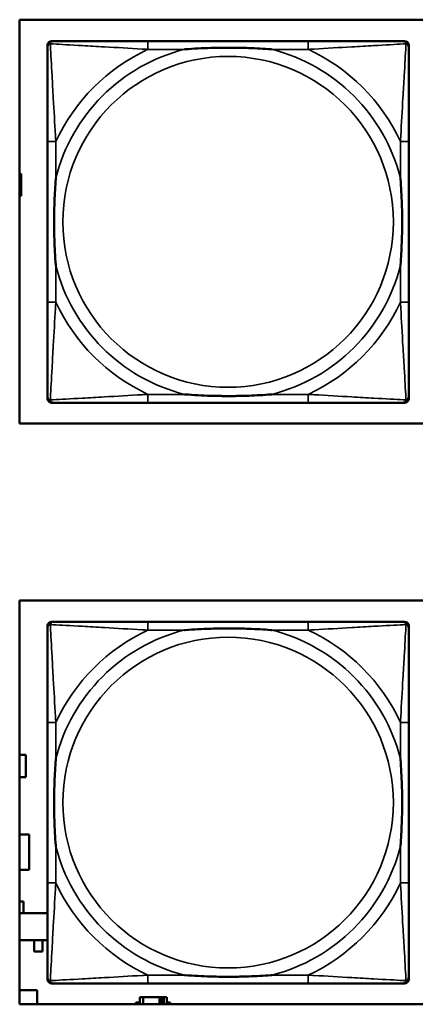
# Model space of a CAD drawing. Header units: inches. Extents: x 1.9 to 64.4, y 1.6 to 69.2.
# Tile 275 of 328: x 49.751 to 50.501, y 50.532 to 52.397. Entities that reach past the tile are written whole.
import ezdxf

# ---------------------------------------------------------------- set-up
doc = ezdxf.new("R2010")
doc.units = ezdxf.units.IN
doc.header["$MEASUREMENT"] = 0
doc.layers.add('Visible (ANSI)', color=7, linetype='Continuous', lineweight=50)
doc.layers.add('Visible Narrow (ANSI)', color=7, linetype='Continuous', lineweight=35)

msp = doc.modelspace()

# ---------------------------------------------------------------- linework, layer by layer
at = {"layer": 'Visible (ANSI)'}
for p, q in [((49.7505, 51.6318), (49.7505, 52.3968)), ((49.7505, 52.3968), (51.9556, 52.3968)), ((49.8112, 52.3564), (49.8151, 52.3564)), ((50.2978, 52.3564), (49.9938, 52.3564)), ((50.4765, 52.3564), (50.4804, 52.3564)), ((49.8033, 51.6792), (49.8033, 52.3485)), ((50.4883, 52.3485), (50.4883, 52.3446)), ((49.8033, 52.1658), (49.8033, 51.8619)), ((50.4883, 51.8619), (50.4883, 52.1658)), ((49.7505, 52.1051), (49.7531, 52.1051)), ((49.7531, 52.1051), (49.7531, 52.0631)), ((49.7531, 52.0631), (49.7505, 52.0631)), ((50.4883, 51.6831), (50.4883, 51.6792)), ((50.4804, 51.6713), (49.8112, 51.6713)), ((49.9938, 51.6713), (50.2978, 51.6713)), ((51.9556, 51.6318), (49.7505, 51.6318)), ((49.7505, 50.5318), (49.7505, 51.2968)), ((49.7505, 51.2968), (51.9556, 51.2968)), ((49.8112, 51.2564), (49.8151, 51.2564)), ((50.2978, 51.2564), (49.9938, 51.2564)), ((50.4765, 51.2564), (50.4804, 51.2564)), ((49.8033, 50.5792), (49.8033, 51.2485)), ((50.4883, 51.2485), (50.4883, 51.2446)), ((49.8033, 51.0658), (49.8033, 50.7619)), ((50.4883, 50.7619), (50.4883, 51.0658)), ((49.7505, 51.0041), (49.7621, 51.0041)), ((49.7621, 51.0041), (49.7621, 50.9621)), ((49.7621, 50.9621), (49.7505, 50.9621)), ((49.7505, 50.8536), (49.7686, 50.8536)), ((49.7686, 50.8536), (49.7686, 50.7866)), ((49.7686, 50.7866), (49.7505, 50.7866)), ((49.7505, 50.7264), (49.758, 50.7264)), ((49.758, 50.7264), (49.758, 50.7047)), ((49.7505, 50.7047), (49.8033, 50.7047)), ((49.8033, 50.6535), (49.7505, 50.6535)), ((49.7782, 50.6319), (49.7782, 50.6535)), ((49.794, 50.6535), (49.794, 50.6319)), ((49.794, 50.6319), (49.7782, 50.6319)), ((50.4883, 50.5831), (50.4883, 50.5792)), ((50.4804, 50.5713), (49.8112, 50.5713)), ((49.9938, 50.5713), (50.2978, 50.5713)), ((49.7505, 50.5586), (49.7836, 50.5586)), ((49.7836, 50.5586), (49.7836, 50.5318)), ((49.9844, 50.5456), (49.9786, 50.5456)), ((49.9786, 50.5456), (49.9786, 50.5318)), ((49.9844, 50.5456), (50.0157, 50.5456)), ((49.9844, 50.5318), (49.9844, 50.5456)), ((50.0157, 50.5318), (50.0157, 50.5456)), ((50.0157, 50.5456), (50.0198, 50.5456)), ((50.0198, 50.5456), (50.0198, 50.5318)), ((50.0198, 50.5456), (50.0237, 50.5456)), ((50.0296, 50.5456), (50.0237, 50.5456)), ((50.0237, 50.5456), (50.0237, 50.5318)), ((50.0296, 50.5318), (50.0296, 50.5456)), ((51.9556, 50.5318), (49.7505, 50.5318)), ((49.9705, 50.5318), (49.9705, 50.5351)), ((49.9705, 50.5351), (49.9786, 50.5351)), ((50.0296, 50.5351), (50.0361, 50.5351)), ((50.0361, 50.5351), (50.0361, 50.5318))]:
    msp.add_line(p, q, dxfattribs=at)
for centre, radius, start, end in [((49.8112, 52.3485), 0.00787, 90, 180), ((49.8151, 52.3446), 0.0118, 90, 180), ((50.4765, 52.3446), 0.0118, 0, 90), ((50.4804, 52.3485), 0.00787, 0, 90), ((49.8151, 51.6831), 0.0118, 180, 270), ((50.4765, 51.6831), 0.0118, 270, 360), ((49.8112, 51.6792), 0.00787, 180, 270), ((50.4804, 51.6792), 0.00787, 270, 0), ((49.8112, 51.2485), 0.00787, 90, 180), ((49.8151, 51.2446), 0.0118, 90, 180), ((50.4765, 51.2446), 0.0118, 0, 90), ((50.4804, 51.2485), 0.00787, 0, 90), ((49.8151, 50.5831), 0.0118, 180, 270), ((50.4765, 50.5831), 0.0118, 270, 360), ((49.8112, 50.5792), 0.00787, 180, 270), ((50.4804, 50.5792), 0.00787, 270, 0)]:
    msp.add_arc(centre, radius, start, end, dxfattribs=at)
for points, knots in [([(49.9938, 52.3564), (49.9903, 52.3564), (49.9867, 52.3564), (49.9831, 52.3564), (49.9499, 52.3564), (49.9162, 52.3564), (49.8853, 52.3564), (49.8584, 52.3564), (49.8328, 52.3564), (49.8194, 52.3564), (49.8178, 52.3564), (49.8163, 52.3564), (49.8151, 52.3564)], [0, 0, 0, 0, 0.0272471, 0.0272471, 0.0272471, 0.2790553, 0.2790553, 0.2790553, 0.4988354, 0.4988354, 0.4988354, 0.5252205, 0.5252205, 0.5252205, 0.5252205]), ([(50.4765, 52.3564), (50.4616, 52.3564), (50.42, 52.3564), (50.3794, 52.3564), (50.3528, 52.3564), (50.325, 52.3564), (50.2978, 52.3564)], [-0.5252205, -0.5252205, -0.5252205, -0.5252205, -0.20743, -0.20743, -0.20743, 0, 0, 0, 0]), ([(49.8033, 52.3446), (49.8033, 52.3297), (49.8033, 52.2881), (49.8033, 52.2474), (49.8033, 52.2209), (49.8033, 52.193), (49.8033, 52.1658)], [-0.5252205, -0.5252205, -0.5252205, -0.5252205, -0.20743, -0.20743, -0.20743, 0, 0, 0, 0]), ([(50.0631, 52.3406), (50.0635, 52.3407), (50.0639, 52.3407), (50.0804, 52.3419), (50.0965, 52.3428), (50.1195, 52.3435), (50.1262, 52.3436), (50.1353, 52.3437), (50.1378, 52.3438), (50.1419, 52.3438), (50.1435, 52.3438), (50.1466, 52.3438), (50.1481, 52.3438), (50.1517, 52.3438), (50.1538, 52.3438), (50.1599, 52.3437), (50.1641, 52.3437), (50.1738, 52.3434), (50.1794, 52.3433), (50.1992, 52.3426), (50.2132, 52.3418), (50.2277, 52.3407), (50.2281, 52.3407), (50.2286, 52.3406)], [-0.416114, -0.416114, -0.416114, -0.416114, -0.4127691, -0.4127691, -0.2896446, -0.2896446, -0.2388934, -0.2388934, -0.2201881, -0.2201881, -0.2080204, -0.2080204, -0.196499, -0.196499, -0.1809939, -0.1809939, -0.149741, -0.149741, -0.1073162, -0.1073162, 0, 0, 0.0033356, 0.0033356, 0.0033356, 0.0033356]), ([(50.4883, 52.1658), (50.4883, 52.1694), (50.4883, 52.173), (50.4883, 52.1766), (50.4883, 52.2098), (50.4883, 52.2435), (50.4883, 52.2744), (50.4883, 52.3013), (50.4883, 52.3268), (50.4883, 52.3403), (50.4883, 52.3419), (50.4883, 52.3433), (50.4883, 52.3446)], [0, 0, 0, 0, 0.0272471, 0.0272471, 0.0272471, 0.2790553, 0.2790553, 0.2790553, 0.4988354, 0.4988354, 0.4988354, 0.5252205, 0.5252205, 0.5252205, 0.5252205]), ([(49.819, 51.9311), (49.819, 51.9315), (49.819, 51.932), (49.8177, 51.9485), (49.8169, 51.9645), (49.8162, 51.9875), (49.816, 51.9942), (49.8159, 52.0034), (49.8159, 52.0058), (49.8159, 52.0099), (49.8159, 52.0115), (49.8159, 52.0147), (49.8159, 52.0162), (49.8159, 52.0198), (49.8159, 52.0218), (49.8159, 52.028), (49.816, 52.0321), (49.8162, 52.0418), (49.8164, 52.0474), (49.8171, 52.0672), (49.8179, 52.0812), (49.819, 52.0957), (49.819, 52.0962), (49.819, 52.0966)], [-0.416114, -0.416114, -0.416114, -0.416114, -0.4127691, -0.4127691, -0.2896446, -0.2896446, -0.2388934, -0.2388934, -0.2201881, -0.2201881, -0.2080204, -0.2080204, -0.196499, -0.196499, -0.1809939, -0.1809939, -0.149741, -0.149741, -0.1073162, -0.1073162, 0, 0, 0.0033356, 0.0033356, 0.0033356, 0.0033356]), ([(50.4726, 52.0966), (50.4726, 52.0962), (50.4726, 52.0957), (50.4739, 52.0792), (50.4747, 52.0632), (50.4755, 52.0402), (50.4756, 52.0335), (50.4757, 52.0243), (50.4757, 52.0219), (50.4757, 52.0178), (50.4758, 52.0162), (50.4758, 52.013), (50.4758, 52.0115), (50.4757, 52.0079), (50.4757, 52.0059), (50.4757, 51.9997), (50.4756, 51.9956), (50.4754, 51.9859), (50.4752, 51.9803), (50.4745, 51.9605), (50.4737, 51.9465), (50.4726, 51.932), (50.4726, 51.9315), (50.4726, 51.9311)], [-0.416114, -0.416114, -0.416114, -0.416114, -0.4127691, -0.4127691, -0.2896446, -0.2896446, -0.2388934, -0.2388934, -0.2201881, -0.2201881, -0.2080204, -0.2080204, -0.196499, -0.196499, -0.1809939, -0.1809939, -0.149741, -0.149741, -0.1073162, -0.1073162, 0, 0, 0.0033356, 0.0033356, 0.0033356, 0.0033356]), ([(49.8033, 51.8619), (49.8033, 51.8347), (49.8033, 51.8068), (49.8033, 51.7803), (49.8033, 51.7396), (49.8033, 51.698), (49.8033, 51.6831)], [3.9382945, 3.9382945, 3.9382945, 3.9382945, 4.1457245, 4.1457245, 4.1457245, 4.463515, 4.463515, 4.463515, 4.463515]), ([(50.4883, 51.6831), (50.4883, 51.698), (50.4883, 51.7396), (50.4883, 51.7803), (50.4883, 51.8068), (50.4883, 51.8347), (50.4883, 51.8619)], [-0.5252205, -0.5252205, -0.5252205, -0.5252205, -0.20743, -0.20743, -0.20743, 0, 0, 0, 0]), ([(50.2286, 51.6871), (50.2281, 51.6871), (50.2277, 51.687), (50.2132, 51.6859), (50.1992, 51.6851), (50.1794, 51.6844), (50.1738, 51.6843), (50.1641, 51.6841), (50.1599, 51.684), (50.1538, 51.6839), (50.1517, 51.6839), (50.1481, 51.6839), (50.1466, 51.6839), (50.1435, 51.6839), (50.1419, 51.6839), (50.1378, 51.6839), (50.1353, 51.684), (50.1262, 51.6841), (50.1195, 51.6842), (50.0965, 51.6849), (50.0804, 51.6858), (50.0639, 51.687), (50.0635, 51.6871), (50.0631, 51.6871)], [-0.4149464, -0.4149464, -0.4149464, -0.4149464, -0.41162, -0.41162, -0.3046026, -0.3046026, -0.2622958, -0.2622958, -0.23113, -0.23113, -0.215668, -0.215668, -0.2041787, -0.2041787, -0.1920448, -0.1920448, -0.1733916, -0.1733916, -0.1227817, -0.1227817, 0, 0, 0.0033356, 0.0033356, 0.0033356, 0.0033356]), ([(49.8151, 51.6713), (49.83, 51.6713), (49.8716, 51.6713), (49.9122, 51.6713), (49.9388, 51.6713), (49.9666, 51.6713), (49.9938, 51.6713)], [-0.5252205, -0.5252205, -0.5252205, -0.5252205, -0.20743, -0.20743, -0.20743, 0, 0, 0, 0]), ([(50.2978, 51.6713), (50.325, 51.6713), (50.3528, 51.6713), (50.3794, 51.6713), (50.42, 51.6713), (50.4616, 51.6713), (50.4765, 51.6713)], [3.9382945, 3.9382945, 3.9382945, 3.9382945, 4.1457245, 4.1457245, 4.1457245, 4.463515, 4.463515, 4.463515, 4.463515]), ([(49.9938, 51.2564), (49.9903, 51.2564), (49.9867, 51.2564), (49.9831, 51.2564), (49.9499, 51.2564), (49.9162, 51.2564), (49.8853, 51.2564), (49.8584, 51.2564), (49.8328, 51.2564), (49.8194, 51.2564), (49.8178, 51.2564), (49.8163, 51.2564), (49.8151, 51.2564)], [0, 0, 0, 0, 0.0272471, 0.0272471, 0.0272471, 0.2790553, 0.2790553, 0.2790553, 0.4988354, 0.4988354, 0.4988354, 0.5252205, 0.5252205, 0.5252205, 0.5252205]), ([(50.4765, 51.2564), (50.4616, 51.2564), (50.42, 51.2564), (50.3794, 51.2564), (50.3528, 51.2564), (50.325, 51.2564), (50.2978, 51.2564)], [-0.5252205, -0.5252205, -0.5252205, -0.5252205, -0.20743, -0.20743, -0.20743, 0, 0, 0, 0]), ([(49.8033, 51.2446), (49.8033, 51.2297), (49.8033, 51.1881), (49.8033, 51.1474), (49.8033, 51.1209), (49.8033, 51.093), (49.8033, 51.0658)], [-0.5252205, -0.5252205, -0.5252205, -0.5252205, -0.20743, -0.20743, -0.20743, 0, 0, 0, 0]), ([(50.0631, 51.2406), (50.0635, 51.2407), (50.0639, 51.2407), (50.0804, 51.2419), (50.0965, 51.2428), (50.1195, 51.2435), (50.1262, 51.2436), (50.1353, 51.2437), (50.1378, 51.2438), (50.1419, 51.2438), (50.1435, 51.2438), (50.1466, 51.2438), (50.1481, 51.2438), (50.1517, 51.2438), (50.1538, 51.2438), (50.1599, 51.2437), (50.1641, 51.2437), (50.1738, 51.2434), (50.1794, 51.2433), (50.1992, 51.2426), (50.2132, 51.2418), (50.2277, 51.2407), (50.2281, 51.2407), (50.2286, 51.2406)], [-0.416114, -0.416114, -0.416114, -0.416114, -0.4127691, -0.4127691, -0.2896446, -0.2896446, -0.2388934, -0.2388934, -0.2201881, -0.2201881, -0.2080204, -0.2080204, -0.196499, -0.196499, -0.1809939, -0.1809939, -0.149741, -0.149741, -0.1073162, -0.1073162, 0, 0, 0.0033356, 0.0033356, 0.0033356, 0.0033356]), ([(50.4883, 51.0658), (50.4883, 51.0694), (50.4883, 51.073), (50.4883, 51.0766), (50.4883, 51.1098), (50.4883, 51.1435), (50.4883, 51.1744), (50.4883, 51.2013), (50.4883, 51.2268), (50.4883, 51.2403), (50.4883, 51.2419), (50.4883, 51.2433), (50.4883, 51.2446)], [0, 0, 0, 0, 0.0272471, 0.0272471, 0.0272471, 0.2790553, 0.2790553, 0.2790553, 0.4988354, 0.4988354, 0.4988354, 0.5252205, 0.5252205, 0.5252205, 0.5252205]), ([(49.819, 50.8311), (49.819, 50.8315), (49.819, 50.832), (49.8177, 50.8485), (49.8169, 50.8645), (49.8162, 50.8875), (49.816, 50.8942), (49.8159, 50.9034), (49.8159, 50.9058), (49.8159, 50.9099), (49.8159, 50.9115), (49.8159, 50.9147), (49.8159, 50.9162), (49.8159, 50.9198), (49.8159, 50.9218), (49.8159, 50.928), (49.816, 50.9321), (49.8162, 50.9418), (49.8164, 50.9474), (49.8171, 50.9672), (49.8179, 50.9812), (49.819, 50.9957), (49.819, 50.9962), (49.819, 50.9966)], [-0.416114, -0.416114, -0.416114, -0.416114, -0.4127691, -0.4127691, -0.2896446, -0.2896446, -0.2388934, -0.2388934, -0.2201881, -0.2201881, -0.2080204, -0.2080204, -0.196499, -0.196499, -0.1809939, -0.1809939, -0.149741, -0.149741, -0.1073162, -0.1073162, 0, 0, 0.0033356, 0.0033356, 0.0033356, 0.0033356]), ([(50.4726, 50.9966), (50.4726, 50.9962), (50.4726, 50.9957), (50.4739, 50.9792), (50.4747, 50.9632), (50.4755, 50.9402), (50.4756, 50.9335), (50.4757, 50.9243), (50.4757, 50.9219), (50.4757, 50.9178), (50.4758, 50.9162), (50.4758, 50.913), (50.4758, 50.9115), (50.4757, 50.9079), (50.4757, 50.9059), (50.4757, 50.8997), (50.4756, 50.8956), (50.4754, 50.8859), (50.4752, 50.8803), (50.4745, 50.8605), (50.4737, 50.8465), (50.4726, 50.832), (50.4726, 50.8315), (50.4726, 50.8311)], [-0.416114, -0.416114, -0.416114, -0.416114, -0.4127691, -0.4127691, -0.2896446, -0.2896446, -0.2388934, -0.2388934, -0.2201881, -0.2201881, -0.2080204, -0.2080204, -0.196499, -0.196499, -0.1809939, -0.1809939, -0.149741, -0.149741, -0.1073162, -0.1073162, 0, 0, 0.0033356, 0.0033356, 0.0033356, 0.0033356]), ([(49.8033, 50.7619), (49.8033, 50.7347), (49.8033, 50.7068), (49.8033, 50.6803), (49.8033, 50.6396), (49.8033, 50.598), (49.8033, 50.5831)], [3.9382945, 3.9382945, 3.9382945, 3.9382945, 4.1457245, 4.1457245, 4.1457245, 4.463515, 4.463515, 4.463515, 4.463515]), ([(50.4883, 50.5831), (50.4883, 50.598), (50.4883, 50.6396), (50.4883, 50.6803), (50.4883, 50.7068), (50.4883, 50.7347), (50.4883, 50.7619)], [-0.5252205, -0.5252205, -0.5252205, -0.5252205, -0.20743, -0.20743, -0.20743, 0, 0, 0, 0]), ([(50.2286, 50.5871), (50.2281, 50.5871), (50.2277, 50.587), (50.2132, 50.5859), (50.1992, 50.5851), (50.1794, 50.5844), (50.1738, 50.5843), (50.1641, 50.5841), (50.1599, 50.584), (50.1538, 50.5839), (50.1517, 50.5839), (50.1481, 50.5839), (50.1466, 50.5839), (50.1435, 50.5839), (50.1419, 50.5839), (50.1378, 50.5839), (50.1353, 50.584), (50.1262, 50.5841), (50.1195, 50.5842), (50.0965, 50.5849), (50.0804, 50.5858), (50.0639, 50.587), (50.0635, 50.5871), (50.0631, 50.5871)], [-0.4149464, -0.4149464, -0.4149464, -0.4149464, -0.41162, -0.41162, -0.3046026, -0.3046026, -0.2622958, -0.2622958, -0.23113, -0.23113, -0.215668, -0.215668, -0.2041787, -0.2041787, -0.1920448, -0.1920448, -0.1733916, -0.1733916, -0.1227817, -0.1227817, 0, 0, 0.0033356, 0.0033356, 0.0033356, 0.0033356]), ([(49.8151, 50.5713), (49.83, 50.5713), (49.8716, 50.5713), (49.9122, 50.5713), (49.9388, 50.5713), (49.9666, 50.5713), (49.9938, 50.5713)], [-0.5252205, -0.5252205, -0.5252205, -0.5252205, -0.20743, -0.20743, -0.20743, 0, 0, 0, 0]), ([(50.2978, 50.5713), (50.325, 50.5713), (50.3528, 50.5713), (50.3794, 50.5713), (50.42, 50.5713), (50.4616, 50.5713), (50.4765, 50.5713)], [3.9382945, 3.9382945, 3.9382945, 3.9382945, 4.1457245, 4.1457245, 4.1457245, 4.463515, 4.463515, 4.463515, 4.463515])]:
    msp.add_open_spline(points, degree=3, knots=knots, dxfattribs=at)
at = {"layer": 'Visible Narrow (ANSI)'}
for p, q in [((49.9938, 52.3564), (49.9938, 52.3406)), ((50.2978, 52.3564), (50.2978, 52.3406)), ((49.9938, 52.3406), (50.0631, 52.3406)), ((50.2286, 52.3406), (50.2978, 52.3406)), ((49.819, 52.1658), (49.8033, 52.1658)), ((49.819, 52.0966), (49.819, 52.1658)), ((50.4883, 52.1658), (50.4726, 52.1658)), ((50.4726, 52.1658), (50.4726, 52.0966)), ((49.819, 51.8619), (49.819, 51.9311)), ((50.4726, 51.9311), (50.4726, 51.8619)), ((49.819, 51.8619), (49.8033, 51.8619)), ((50.4883, 51.8619), (50.4726, 51.8619)), ((49.9938, 51.6871), (49.9938, 51.6713)), ((50.0631, 51.6871), (49.9938, 51.6871)), ((50.2978, 51.6871), (50.2286, 51.6871)), ((50.2978, 51.6871), (50.2978, 51.6713)), ((49.9938, 51.2564), (49.9938, 51.2406)), ((50.2978, 51.2564), (50.2978, 51.2406)), ((49.9938, 51.2406), (50.0631, 51.2406)), ((50.2286, 51.2406), (50.2978, 51.2406)), ((49.819, 51.0658), (49.8033, 51.0658)), ((49.819, 50.9966), (49.819, 51.0658)), ((50.4883, 51.0658), (50.4726, 51.0658)), ((50.4726, 51.0658), (50.4726, 50.9966)), ((49.819, 50.7619), (49.819, 50.8311)), ((50.4726, 50.8311), (50.4726, 50.7619)), ((49.819, 50.7619), (49.8033, 50.7619)), ((50.4883, 50.7619), (50.4726, 50.7619)), ((49.9938, 50.5871), (49.9938, 50.5713)), ((50.0631, 50.5871), (49.9938, 50.5871)), ((50.2978, 50.5871), (50.2286, 50.5871)), ((50.2978, 50.5871), (50.2978, 50.5713))]:
    msp.add_line(p, q, dxfattribs=at)
for centre in [(50.1458, 52.0139), (50.1458, 50.9139)]:
    msp.add_circle(centre, 0.3133, dxfattribs=at)
for centre, radius, start, end in [((50.1458, 52.0139), 0.3371, 104.2103, 165.7897), ((50.1458, 52.0139), 0.3604, 114.9407, 155.0593), ((50.1458, 52.0139), 0.3371, 14.2103, 75.7897), ((50.1458, 52.0139), 0.3604, 24.9407, 65.0593), ((50.1458, 52.0139), 0.3371, 194.2103, 255.7897), ((50.1458, 52.0139), 0.3371, 284.2103, 345.7897), ((50.1458, 52.0139), 0.3604, 204.9407, 245.0593), ((50.1458, 52.0139), 0.3604, 294.9407, 335.0593), ((50.1458, 50.9139), 0.3371, 104.2103, 165.7897), ((50.1458, 50.9139), 0.3604, 114.9407, 155.0593), ((50.1458, 50.9139), 0.3371, 14.2103, 75.7897), ((50.1458, 50.9139), 0.3604, 24.9407, 65.0593), ((50.1458, 50.9139), 0.3371, 194.2103, 255.7897), ((50.1458, 50.9139), 0.3371, 284.2103, 345.7897), ((50.1458, 50.9139), 0.3604, 204.9407, 245.0593), ((50.1458, 50.9139), 0.3604, 294.9407, 335.0593)]:
    msp.add_arc(centre, radius, start, end, dxfattribs=at)
for points, knots in [([(49.8086, 52.3511), (49.8088, 52.3517), (49.809, 52.3522), (49.8095, 52.3533), (49.8098, 52.3538), (49.8104, 52.3545), (49.8107, 52.3547), (49.8111, 52.355), (49.8112, 52.3552), (49.8116, 52.3554), (49.8119, 52.3556), (49.8125, 52.3559), (49.8129, 52.3561), (49.8139, 52.3563), (49.8145, 52.3564), (49.8151, 52.3564)], [-0.00012419, -0.00012419, -0.00012419, -0.00012419, 0.00449537, 0.00449537, 0.00977487, 0.00977487, 0.01307456, 0.01307456, 0.0147244, 0.0147244, 0.01736415, 0.01736415, 0.02158775, 0.02158775, 0.02627331, 0.02627331, 0.02627331, 0.02627331]), ([(50.4765, 52.3564), (50.4771, 52.3564), (50.4777, 52.3563), (50.4787, 52.3561), (50.4791, 52.3559), (50.4798, 52.3556), (50.48, 52.3554), (50.4804, 52.3552), (50.4805, 52.355), (50.4809, 52.3547), (50.4812, 52.3545), (50.4818, 52.3538), (50.4821, 52.3533), (50.4826, 52.3522), (50.4829, 52.3517), (50.483, 52.3511)], [-0.02627331, -0.02627331, -0.02627331, -0.02627331, -0.02158775, -0.02158775, -0.01736415, -0.01736415, -0.0147244, -0.0147244, -0.01307456, -0.01307456, -0.00977487, -0.00977487, -0.00449537, -0.00449537, 0.00012419, 0.00012419, 0.00012419, 0.00012419]), ([(49.8033, 52.3446), (49.8033, 52.3452), (49.8034, 52.3457), (49.8036, 52.3467), (49.8038, 52.3471), (49.8041, 52.3478), (49.8042, 52.348), (49.8045, 52.3484), (49.8046, 52.3486), (49.8049, 52.349), (49.8052, 52.3492), (49.8059, 52.3498), (49.8064, 52.3502), (49.8075, 52.3507), (49.808, 52.3509), (49.8086, 52.3511)], [-0.02627331, -0.02627331, -0.02627331, -0.02627331, -0.02158775, -0.02158775, -0.01736415, -0.01736415, -0.0147244, -0.0147244, -0.01307456, -0.01307456, -0.00977487, -0.00977487, -0.00449537, -0.00449537, 0.00012419, 0.00012419, 0.00012419, 0.00012419]), ([(49.819, 52.1658), (49.8188, 52.1696), (49.8186, 52.1733), (49.8171, 52.2007), (49.8157, 52.2249), (49.8135, 52.2627), (49.8127, 52.2768), (49.8107, 52.312), (49.8096, 52.3321), (49.8088, 52.3476), (49.8087, 52.3494), (49.8086, 52.3511)], [0, 0, 0, 0, 0.0278591, 0.0278591, 0.201273, 0.201273, 0.3066357, 0.3066357, 0.475216, 0.475216, 0.5007189, 0.5007189, 0.5007189, 0.5007189]), ([(49.8086, 52.3511), (49.8103, 52.351), (49.8121, 52.3509), (49.8275, 52.3501), (49.8477, 52.349), (49.8829, 52.347), (49.8969, 52.3462), (49.9348, 52.344), (49.959, 52.3426), (49.9863, 52.341), (49.9901, 52.3408), (49.9938, 52.3406)], [-0.5007189, -0.5007189, -0.5007189, -0.5007189, -0.475216, -0.475216, -0.3066357, -0.3066357, -0.201273, -0.201273, -0.0278591, -0.0278591, 0, 0, 0, 0]), ([(50.2978, 52.3406), (50.3015, 52.3408), (50.3053, 52.341), (50.3326, 52.3426), (50.3568, 52.344), (50.3947, 52.3462), (50.4087, 52.347), (50.444, 52.349), (50.4641, 52.3501), (50.4795, 52.3509), (50.4813, 52.351), (50.483, 52.3511)], [0, 0, 0, 0, 0.0278591, 0.0278591, 0.201273, 0.201273, 0.3066357, 0.3066357, 0.475216, 0.475216, 0.5007189, 0.5007189, 0.5007189, 0.5007189]), ([(50.483, 52.3511), (50.483, 52.3494), (50.4829, 52.3476), (50.482, 52.3321), (50.481, 52.312), (50.479, 52.2768), (50.4781, 52.2627), (50.4759, 52.2249), (50.4745, 52.2007), (50.473, 52.1733), (50.4728, 52.1696), (50.4726, 52.1658)], [-0.5007189, -0.5007189, -0.5007189, -0.5007189, -0.475216, -0.475216, -0.3066357, -0.3066357, -0.201273, -0.201273, -0.0278591, -0.0278591, 0, 0, 0, 0]), ([(50.483, 52.3511), (50.4836, 52.3509), (50.4842, 52.3507), (50.4852, 52.3502), (50.4857, 52.3498), (50.4864, 52.3492), (50.4867, 52.349), (50.487, 52.3486), (50.4871, 52.3484), (50.4874, 52.348), (50.4875, 52.3478), (50.4878, 52.3471), (50.488, 52.3467), (50.4883, 52.3457), (50.4883, 52.3452), (50.4883, 52.3446)], [-0.00012419, -0.00012419, -0.00012419, -0.00012419, 0.00449537, 0.00449537, 0.00977487, 0.00977487, 0.01307456, 0.01307456, 0.0147244, 0.0147244, 0.01736415, 0.01736415, 0.02158775, 0.02158775, 0.02627331, 0.02627331, 0.02627331, 0.02627331]), ([(49.8086, 51.6766), (49.8087, 51.6783), (49.8088, 51.6801), (49.8096, 51.6956), (49.8107, 51.7157), (49.8127, 51.7509), (49.8135, 51.765), (49.8157, 51.8028), (49.8171, 51.827), (49.8186, 51.8544), (49.8188, 51.8581), (49.819, 51.8619)], [-4.4390134, -4.4390134, -4.4390134, -4.4390134, -4.4135105, -4.4135105, -4.2449302, -4.2449302, -4.1395675, -4.1395675, -3.9661536, -3.9661536, -3.9382945, -3.9382945, -3.9382945, -3.9382945]), ([(50.4726, 51.8619), (50.4728, 51.8581), (50.473, 51.8544), (50.4745, 51.827), (50.4759, 51.8028), (50.4781, 51.765), (50.479, 51.7509), (50.481, 51.7157), (50.482, 51.6956), (50.4829, 51.6801), (50.483, 51.6783), (50.483, 51.6766)], [0, 0, 0, 0, 0.0278591, 0.0278591, 0.201273, 0.201273, 0.3066357, 0.3066357, 0.475216, 0.475216, 0.5007189, 0.5007189, 0.5007189, 0.5007189]), ([(49.8086, 51.6766), (49.808, 51.6768), (49.8075, 51.677), (49.8064, 51.6775), (49.8059, 51.6779), (49.8052, 51.6785), (49.8049, 51.6787), (49.8046, 51.6791), (49.8045, 51.6793), (49.8042, 51.6797), (49.8041, 51.6799), (49.8038, 51.6806), (49.8036, 51.681), (49.8034, 51.682), (49.8033, 51.6825), (49.8033, 51.6831)], [-0.00012419, -0.00012419, -0.00012419, -0.00012419, 0.00449537, 0.00449537, 0.00977487, 0.00977487, 0.01307456, 0.01307456, 0.0147244, 0.0147244, 0.01736415, 0.01736415, 0.02158775, 0.02158775, 0.02627331, 0.02627331, 0.02627331, 0.02627331]), ([(49.9938, 51.6871), (49.9901, 51.6869), (49.9863, 51.6867), (49.959, 51.6852), (49.9348, 51.6837), (49.8969, 51.6815), (49.8829, 51.6807), (49.8477, 51.6787), (49.8275, 51.6776), (49.8121, 51.6768), (49.8103, 51.6767), (49.8086, 51.6766)], [0, 0, 0, 0, 0.0278591, 0.0278591, 0.201273, 0.201273, 0.3066357, 0.3066357, 0.475216, 0.475216, 0.5007189, 0.5007189, 0.5007189, 0.5007189]), ([(50.483, 51.6766), (50.4813, 51.6767), (50.4795, 51.6768), (50.4641, 51.6776), (50.444, 51.6787), (50.4087, 51.6807), (50.3947, 51.6815), (50.3568, 51.6837), (50.3326, 51.6852), (50.3053, 51.6867), (50.3015, 51.6869), (50.2978, 51.6871)], [-4.4390134, -4.4390134, -4.4390134, -4.4390134, -4.4135105, -4.4135105, -4.2449302, -4.2449302, -4.1395675, -4.1395675, -3.9661536, -3.9661536, -3.9382945, -3.9382945, -3.9382945, -3.9382945]), ([(50.4883, 51.6831), (50.4883, 51.6825), (50.4883, 51.682), (50.488, 51.681), (50.4878, 51.6806), (50.4875, 51.6799), (50.4874, 51.6797), (50.4871, 51.6793), (50.487, 51.6791), (50.4867, 51.6787), (50.4864, 51.6785), (50.4857, 51.6779), (50.4852, 51.6775), (50.4842, 51.677), (50.4836, 51.6768), (50.483, 51.6766)], [-0.02627331, -0.02627331, -0.02627331, -0.02627331, -0.02158775, -0.02158775, -0.01736415, -0.01736415, -0.0147244, -0.0147244, -0.01307456, -0.01307456, -0.00977487, -0.00977487, -0.00449537, -0.00449537, 0.00012419, 0.00012419, 0.00012419, 0.00012419]), ([(49.8151, 51.6713), (49.8145, 51.6713), (49.8139, 51.6714), (49.8129, 51.6717), (49.8125, 51.6718), (49.8119, 51.6721), (49.8116, 51.6723), (49.8112, 51.6726), (49.8111, 51.6727), (49.8107, 51.673), (49.8104, 51.6732), (49.8098, 51.674), (49.8095, 51.6744), (49.809, 51.6755), (49.8088, 51.676), (49.8086, 51.6766)], [-0.02627331, -0.02627331, -0.02627331, -0.02627331, -0.02158775, -0.02158775, -0.01736415, -0.01736415, -0.0147244, -0.0147244, -0.01307456, -0.01307456, -0.00977487, -0.00977487, -0.00449537, -0.00449537, 0.00012419, 0.00012419, 0.00012419, 0.00012419]), ([(50.483, 51.6766), (50.4829, 51.676), (50.4826, 51.6755), (50.4821, 51.6744), (50.4818, 51.674), (50.4812, 51.6732), (50.4809, 51.673), (50.4805, 51.6727), (50.4804, 51.6726), (50.48, 51.6723), (50.4798, 51.6721), (50.4791, 51.6718), (50.4787, 51.6717), (50.4777, 51.6714), (50.4771, 51.6713), (50.4765, 51.6713)], [-0.00012419, -0.00012419, -0.00012419, -0.00012419, 0.00449537, 0.00449537, 0.00977487, 0.00977487, 0.01307456, 0.01307456, 0.0147244, 0.0147244, 0.01736415, 0.01736415, 0.02158775, 0.02158775, 0.02627331, 0.02627331, 0.02627331, 0.02627331]), ([(49.8033, 51.2446), (49.8033, 51.2452), (49.8034, 51.2457), (49.8036, 51.2467), (49.8038, 51.2471), (49.8041, 51.2478), (49.8042, 51.248), (49.8045, 51.2484), (49.8046, 51.2486), (49.8049, 51.249), (49.8052, 51.2492), (49.8059, 51.2498), (49.8064, 51.2502), (49.8075, 51.2507), (49.808, 51.2509), (49.8086, 51.2511)], [-0.02627331, -0.02627331, -0.02627331, -0.02627331, -0.02158775, -0.02158775, -0.01736415, -0.01736415, -0.0147244, -0.0147244, -0.01307456, -0.01307456, -0.00977487, -0.00977487, -0.00449537, -0.00449537, 0.00012419, 0.00012419, 0.00012419, 0.00012419]), ([(49.8086, 51.2511), (49.8088, 51.2517), (49.809, 51.2522), (49.8095, 51.2533), (49.8098, 51.2538), (49.8104, 51.2545), (49.8107, 51.2547), (49.8111, 51.255), (49.8112, 51.2552), (49.8116, 51.2554), (49.8119, 51.2556), (49.8125, 51.2559), (49.8129, 51.2561), (49.8139, 51.2563), (49.8145, 51.2564), (49.8151, 51.2564)], [-0.00012419, -0.00012419, -0.00012419, -0.00012419, 0.00449537, 0.00449537, 0.00977487, 0.00977487, 0.01307456, 0.01307456, 0.0147244, 0.0147244, 0.01736415, 0.01736415, 0.02158775, 0.02158775, 0.02627331, 0.02627331, 0.02627331, 0.02627331]), ([(49.819, 51.0658), (49.8188, 51.0696), (49.8186, 51.0733), (49.8171, 51.1007), (49.8157, 51.1249), (49.8135, 51.1627), (49.8127, 51.1768), (49.8107, 51.212), (49.8096, 51.2321), (49.8088, 51.2476), (49.8087, 51.2494), (49.8086, 51.2511)], [0, 0, 0, 0, 0.0278591, 0.0278591, 0.201273, 0.201273, 0.3066357, 0.3066357, 0.475216, 0.475216, 0.5007189, 0.5007189, 0.5007189, 0.5007189]), ([(49.8086, 51.2511), (49.8103, 51.251), (49.8121, 51.2509), (49.8275, 51.2501), (49.8477, 51.249), (49.8829, 51.247), (49.8969, 51.2462), (49.9348, 51.244), (49.959, 51.2426), (49.9863, 51.241), (49.9901, 51.2408), (49.9938, 51.2406)], [-0.5007189, -0.5007189, -0.5007189, -0.5007189, -0.475216, -0.475216, -0.3066357, -0.3066357, -0.201273, -0.201273, -0.0278591, -0.0278591, 0, 0, 0, 0]), ([(50.2978, 51.2406), (50.3015, 51.2408), (50.3053, 51.241), (50.3326, 51.2426), (50.3568, 51.244), (50.3947, 51.2462), (50.4087, 51.247), (50.444, 51.249), (50.4641, 51.2501), (50.4795, 51.2509), (50.4813, 51.251), (50.483, 51.2511)], [0, 0, 0, 0, 0.0278591, 0.0278591, 0.201273, 0.201273, 0.3066357, 0.3066357, 0.475216, 0.475216, 0.5007189, 0.5007189, 0.5007189, 0.5007189]), ([(50.483, 51.2511), (50.483, 51.2494), (50.4829, 51.2476), (50.482, 51.2321), (50.481, 51.212), (50.479, 51.1768), (50.4781, 51.1627), (50.4759, 51.1249), (50.4745, 51.1007), (50.473, 51.0733), (50.4728, 51.0696), (50.4726, 51.0658)], [-0.5007189, -0.5007189, -0.5007189, -0.5007189, -0.475216, -0.475216, -0.3066357, -0.3066357, -0.201273, -0.201273, -0.0278591, -0.0278591, 0, 0, 0, 0]), ([(50.4765, 51.2564), (50.4771, 51.2564), (50.4777, 51.2563), (50.4787, 51.2561), (50.4791, 51.2559), (50.4798, 51.2556), (50.48, 51.2554), (50.4804, 51.2552), (50.4805, 51.255), (50.4809, 51.2547), (50.4812, 51.2545), (50.4818, 51.2538), (50.4821, 51.2533), (50.4826, 51.2522), (50.4829, 51.2517), (50.483, 51.2511)], [-0.02627331, -0.02627331, -0.02627331, -0.02627331, -0.02158775, -0.02158775, -0.01736415, -0.01736415, -0.0147244, -0.0147244, -0.01307456, -0.01307456, -0.00977487, -0.00977487, -0.00449537, -0.00449537, 0.00012419, 0.00012419, 0.00012419, 0.00012419]), ([(50.483, 51.2511), (50.4836, 51.2509), (50.4842, 51.2507), (50.4852, 51.2502), (50.4857, 51.2498), (50.4864, 51.2492), (50.4867, 51.249), (50.487, 51.2486), (50.4871, 51.2484), (50.4874, 51.248), (50.4875, 51.2478), (50.4878, 51.2471), (50.488, 51.2467), (50.4883, 51.2457), (50.4883, 51.2452), (50.4883, 51.2446)], [-0.00012419, -0.00012419, -0.00012419, -0.00012419, 0.00449537, 0.00449537, 0.00977487, 0.00977487, 0.01307456, 0.01307456, 0.0147244, 0.0147244, 0.01736415, 0.01736415, 0.02158775, 0.02158775, 0.02627331, 0.02627331, 0.02627331, 0.02627331]), ([(49.8086, 50.5766), (49.8087, 50.5783), (49.8088, 50.5801), (49.8096, 50.5956), (49.8107, 50.6157), (49.8127, 50.6509), (49.8135, 50.665), (49.8157, 50.7028), (49.8171, 50.727), (49.8186, 50.7544), (49.8188, 50.7581), (49.819, 50.7619)], [-4.4390134, -4.4390134, -4.4390134, -4.4390134, -4.4135105, -4.4135105, -4.2449302, -4.2449302, -4.1395675, -4.1395675, -3.9661536, -3.9661536, -3.9382945, -3.9382945, -3.9382945, -3.9382945]), ([(50.4726, 50.7619), (50.4728, 50.7581), (50.473, 50.7544), (50.4745, 50.727), (50.4759, 50.7028), (50.4781, 50.665), (50.479, 50.6509), (50.481, 50.6157), (50.482, 50.5956), (50.4829, 50.5801), (50.483, 50.5783), (50.483, 50.5766)], [0, 0, 0, 0, 0.0278591, 0.0278591, 0.201273, 0.201273, 0.3066357, 0.3066357, 0.475216, 0.475216, 0.5007189, 0.5007189, 0.5007189, 0.5007189]), ([(49.8086, 50.5766), (49.808, 50.5768), (49.8075, 50.577), (49.8064, 50.5775), (49.8059, 50.5779), (49.8052, 50.5785), (49.8049, 50.5787), (49.8046, 50.5791), (49.8045, 50.5793), (49.8042, 50.5797), (49.8041, 50.5799), (49.8038, 50.5806), (49.8036, 50.581), (49.8034, 50.582), (49.8033, 50.5825), (49.8033, 50.5831)], [-0.00012419, -0.00012419, -0.00012419, -0.00012419, 0.00449537, 0.00449537, 0.00977487, 0.00977487, 0.01307456, 0.01307456, 0.0147244, 0.0147244, 0.01736415, 0.01736415, 0.02158775, 0.02158775, 0.02627331, 0.02627331, 0.02627331, 0.02627331]), ([(49.9938, 50.5871), (49.9901, 50.5869), (49.9863, 50.5867), (49.959, 50.5852), (49.9348, 50.5837), (49.8969, 50.5815), (49.8829, 50.5807), (49.8477, 50.5787), (49.8275, 50.5776), (49.8121, 50.5768), (49.8103, 50.5767), (49.8086, 50.5766)], [0, 0, 0, 0, 0.0278591, 0.0278591, 0.201273, 0.201273, 0.3066357, 0.3066357, 0.475216, 0.475216, 0.5007189, 0.5007189, 0.5007189, 0.5007189]), ([(50.483, 50.5766), (50.4813, 50.5767), (50.4795, 50.5768), (50.4641, 50.5776), (50.444, 50.5787), (50.4087, 50.5807), (50.3947, 50.5815), (50.3568, 50.5837), (50.3326, 50.5852), (50.3053, 50.5867), (50.3015, 50.5869), (50.2978, 50.5871)], [-4.4390134, -4.4390134, -4.4390134, -4.4390134, -4.4135105, -4.4135105, -4.2449302, -4.2449302, -4.1395675, -4.1395675, -3.9661536, -3.9661536, -3.9382945, -3.9382945, -3.9382945, -3.9382945]), ([(50.4883, 50.5831), (50.4883, 50.5825), (50.4883, 50.582), (50.488, 50.581), (50.4878, 50.5806), (50.4875, 50.5799), (50.4874, 50.5797), (50.4871, 50.5793), (50.487, 50.5791), (50.4867, 50.5787), (50.4864, 50.5785), (50.4857, 50.5779), (50.4852, 50.5775), (50.4842, 50.577), (50.4836, 50.5768), (50.483, 50.5766)], [-0.02627331, -0.02627331, -0.02627331, -0.02627331, -0.02158775, -0.02158775, -0.01736415, -0.01736415, -0.0147244, -0.0147244, -0.01307456, -0.01307456, -0.00977487, -0.00977487, -0.00449537, -0.00449537, 0.00012419, 0.00012419, 0.00012419, 0.00012419]), ([(49.8151, 50.5713), (49.8145, 50.5713), (49.8139, 50.5714), (49.8129, 50.5717), (49.8125, 50.5718), (49.8119, 50.5721), (49.8116, 50.5723), (49.8112, 50.5726), (49.8111, 50.5727), (49.8107, 50.573), (49.8104, 50.5732), (49.8098, 50.574), (49.8095, 50.5744), (49.809, 50.5755), (49.8088, 50.576), (49.8086, 50.5766)], [-0.02627331, -0.02627331, -0.02627331, -0.02627331, -0.02158775, -0.02158775, -0.01736415, -0.01736415, -0.0147244, -0.0147244, -0.01307456, -0.01307456, -0.00977487, -0.00977487, -0.00449537, -0.00449537, 0.00012419, 0.00012419, 0.00012419, 0.00012419]), ([(50.483, 50.5766), (50.4829, 50.576), (50.4826, 50.5755), (50.4821, 50.5744), (50.4818, 50.574), (50.4812, 50.5732), (50.4809, 50.573), (50.4805, 50.5727), (50.4804, 50.5726), (50.48, 50.5723), (50.4798, 50.5721), (50.4791, 50.5718), (50.4787, 50.5717), (50.4777, 50.5714), (50.4771, 50.5713), (50.4765, 50.5713)], [-0.00012419, -0.00012419, -0.00012419, -0.00012419, 0.00449537, 0.00449537, 0.00977487, 0.00977487, 0.01307456, 0.01307456, 0.0147244, 0.0147244, 0.01736415, 0.01736415, 0.02158775, 0.02158775, 0.02627331, 0.02627331, 0.02627331, 0.02627331])]:
    msp.add_open_spline(points, degree=3, knots=knots, dxfattribs=at)

doc.saveas('drawing.dxf')
